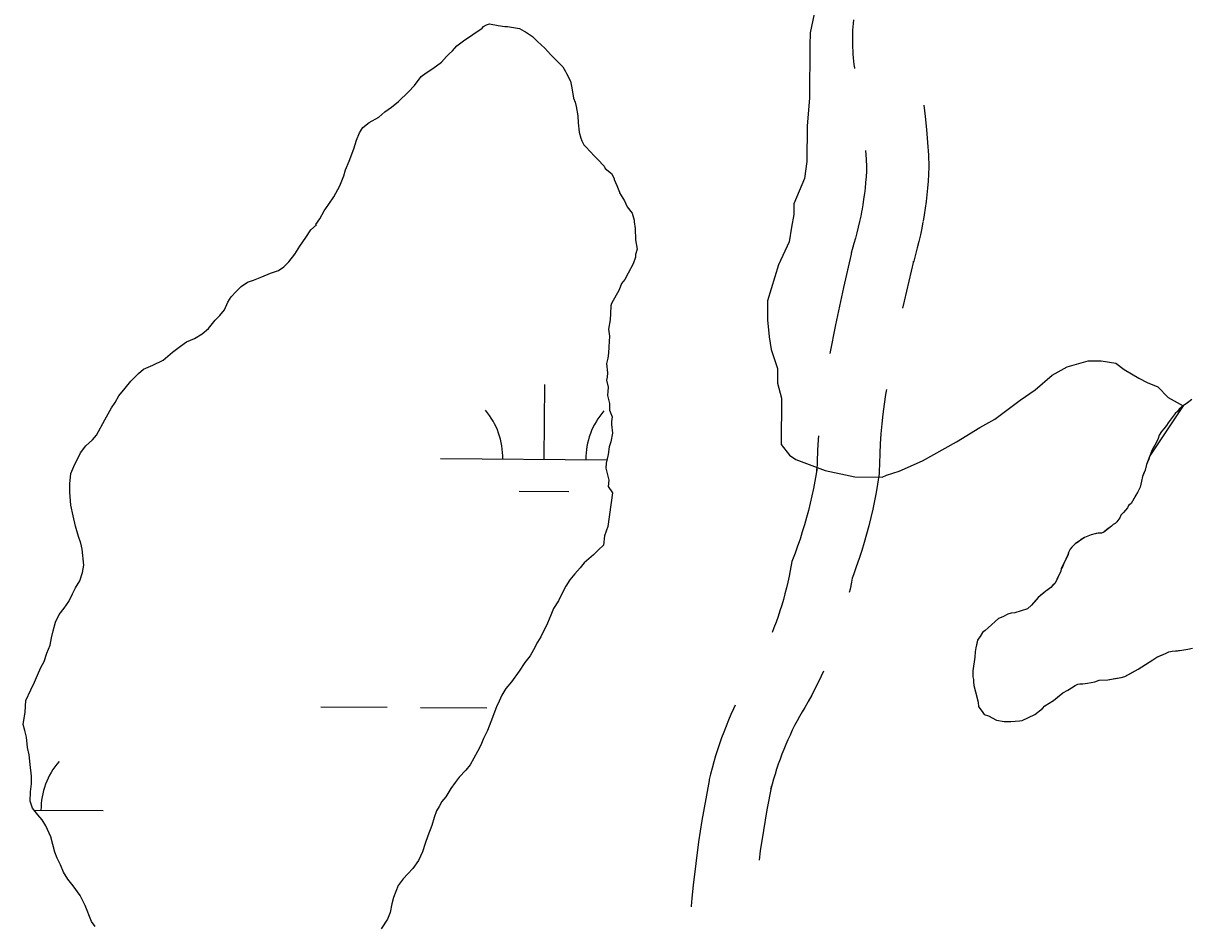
# Model space of a CAD drawing. Extents: x 3172231 to 3210228, y 940198 to 965780.
# Drawn here: x 3180790 to 3181352, y 959236 to 959670 of the extents above; entities that cross this region are included whole.
import ezdxf

# ---------------------------------------------------------------- set-up
doc = ezdxf.new("R2010")
doc.units = 0
for name, color, linetype in [('V-ROAD-CNTR', 7, 'Continuous'), ('V-SITE-VEGE', 7, 'Continuous'), ('V-TOPO-SHOR', 7, 'Continuous'), ('V-WETL-SWMP', 7, 'Continuous')]:
    doc.layers.add(name, color=color, linetype=linetype)

msp = doc.modelspace()

# ---------------------------------------------------------------- linework, layer by layer
at = {"layer": 'V-ROAD-CNTR'}
for points in [[(3181189.712, 959671.758), (3181189.56, 959670.121), (3181189.435, 959668.459), (3181189.342, 959666.808), (3181189.275, 959665.165), (3181189.238, 959663.497), (3181189.231, 959661.849), (3181189.25, 959660.188), (3181189.302, 959658.532), (3181189.379, 959656.891), (3181189.486, 959655.231), (3181189.623, 959653.579), (3181189.788, 959651.928), (3181189.982, 959650.292), (3181190.202, 959648.66), (3181190.249, 959648.352)], [(3181223.607, 959630.728), (3181224.247, 959625.194), (3181224.87, 959618.984), (3181225.394, 959612.764), (3181225.82, 959606.55), (3181226.116, 959601.14), (3181225.93, 959597.24), (3181225.715, 959593.984), (3181225.446, 959590.734), (3181225.118, 959587.49), (3181224.736, 959584.254), (3181224.297, 959581.022), (3181223.801, 959577.796), (3181223.27, 959574.709)], [(3181195.598, 959608.761), (3181195.876, 959604.706), (3181196.076, 959601.036), (3181195.976, 959598.94), (3181195.797, 959596.21), (3181195.57, 959593.48), (3181195.296, 959590.756), (3181194.974, 959588.034), (3181194.605, 959585.322), (3181194.189, 959582.616), (3181193.704, 959579.789)], [(3181193.75, 959580.044), (3181193.215, 959577.227), (3181192.658, 959574.55), (3181192.053, 959571.88), (3181191.401, 959569.214), (3181190.706, 959566.567), (3181189.961, 959563.928), (3181188.588, 959559.348), (3181188.588, 959558.862), (3181184.854, 959542.732), (3181181.006, 959524.741), (3181178.295, 959510.927)], [(3181223.224, 959574.454), (3181222.641, 959571.377), (3181221.976, 959568.18), (3181221.255, 959564.998), (3181220.481, 959561.838), (3181219.652, 959558.681), (3181218.767, 959555.546), (3181218.588, 959554.948), (3181218.588, 959555.434), (3181214.138, 959536.212), (3181213.423, 959532.871)], [(3181205.616, 959493.645), (3181205.229, 959491.254), (3181204.548, 959486.522), (3181203.95, 959481.782), (3181203.436, 959477.029), (3181203.002, 959472.264), (3181202.652, 959467.5), (3181202.387, 959462.728), (3181202.204, 959457.939), (3181202.118, 959454.096), (3181202.118, 959453.101), (3181201.325, 959448.012), (3181200.618, 959443.95), (3181199.84, 959439.908), (3181198.993, 959435.879), (3181198.074, 959431.86), (3181197.086, 959427.864), (3181196.03, 959423.886), (3181194.903, 959419.923), (3181193.707, 959415.981), (3181192.441, 959412.059), (3181191.108, 959408.165), (3181189.715, 959404.312), (3181189.083, 959402.644), (3181188.739, 959400.756), (3181188.067, 959397.418), (3181187.699, 959395.736)], [(3181172.853, 959471.331), (3181172.714, 959469.432), (3181172.419, 959464.136), (3181172.216, 959458.847), (3181172.118, 959454.43), (3181172.118, 959455.425), (3181171.723, 959452.894), (3181171.108, 959449.358), (3181170.428, 959445.828), (3181169.689, 959442.307), (3181168.888, 959438.806), (3181168.024, 959435.314), (3181167.102, 959431.838), (3181166.119, 959428.383), (3181165.075, 959424.943), (3181163.973, 959421.525), (3181162.808, 959418.125), (3181161.579, 959414.724), (3181160.061, 959410.714), (3181159.275, 959406.41), (3181158.705, 959403.58), (3181158.088, 959400.756), (3181157.422, 959397.948), (3181156.708, 959395.15), (3181155.945, 959392.371), (3181155.134, 959389.603), (3181154.274, 959386.85), (3181153.366, 959384.111), (3181152.409, 959381.385), (3181151.406, 959378.678), (3181150.517, 959376.404)], [(3181175.223, 959357.807), (3181174.154, 959355.442), (3181172.694, 959352.361), (3181171.18, 959349.304), (3181169.616, 959346.28), (3181167.966, 959343.218), (3181167.733, 959342.813), (3181166.241, 959340.374), (3181164.963, 959338.202), (3181163.725, 959336.011), (3181162.526, 959333.799), (3181161.364, 959331.563), (3181160.241, 959329.305), (3181159.156, 959327.028), (3181158.111, 959324.732), (3181157.107, 959322.422), (3181156.145, 959320.096), (3181155.225, 959317.756), (3181154.345, 959315.394), (3181153.504, 959313.015), (3181152.705, 959310.622), (3181151.948, 959308.218), (3181151.235, 959305.808), (3181150.564, 959303.379), (3181149.927, 959300.909), (3181150.177, 959301.936), (3181150.177, 959302.327), (3181148.022, 959290.964), (3181146.327, 959281.083), (3181144.804, 959271.173), (3181144.205, 959266.766)], [(3181132.774, 959341.404), (3181131.96, 959339.694), (3181130.699, 959336.924), (3181129.487, 959334.134), (3181128.323, 959331.32), (3181127.207, 959328.482), (3181126.145, 959325.63), (3181125.132, 959322.765), (3181124.169, 959319.88), (3181123.254, 959316.978), (3181122.391, 959314.056), (3181121.58, 959311.123), (3181120.827, 959308.207), (3181120.177, 959305.538), (3181120.177, 959305.147), (3181118.498, 959296.296), (3181116.715, 959285.897), (3181115.112, 959275.471), (3181113.693, 959265.019), (3181112.458, 959254.574), (3181111.812, 959248.406), (3181111.574, 959244.578), (3181111.56, 959244.27)]]:
    msp.add_lwpolyline(points, dxfattribs=at)
at = {"layer": 'V-SITE-VEGE'}
for points in [[(3181172.026, 959680.864), (3181168.833, 959665.608), (3181168.778, 959659.497), (3181168.549, 959634.024), (3181167.412, 959620.788), (3181167.254, 959603.468), (3181166.163, 959595.327), (3181160.959, 959583.143), (3181160.914, 959578.052), (3181159.839, 959571.949), (3181158.755, 959564.826), (3181153.562, 959553.662), (3181148.31, 959536.389), (3181148.229, 959527.219), (3181149.175, 959519.059), (3181150.137, 959512.938), (3181153.111, 959503.74), (3181153.047, 959496.607)], [(3181153.047, 959496.607), (3181155.022, 959489.458), (3181154.819, 959467.042), (3181158.849, 959461.912), (3181161.887, 959459.845), (3181176.106, 959454.623), (3181190.344, 959451.438), (3181203.586, 959451.32), (3181205.634, 959452.319), (3181211.766, 959454.304), (3181223.019, 959459.297), (3181239.403, 959468.318), (3181250.674, 959475.351), (3181257.844, 959479.363), (3181270.152, 959488.421), (3181277.33, 959493.451), (3181285.545, 959500.511), (3181292.713, 959504.521), (3181302.928, 959507.486), (3181309.042, 959507.433), (3181316.165, 959506.347), (3181320.213, 959503.255), (3181327.31, 959499.116), (3181331.365, 959497.041), (3181336.442, 959494.958), (3181341.49, 959489.818), (3181348.584, 959485.679), (3181332.559, 959461.578), (3181330.941, 959457.378), (3181330.39, 959454.746), (3181329.044, 959451.596), (3181328.498, 959449.493), (3181327.945, 959446.599), (3181326.603, 959443.978), (3181323.658, 959438.733), (3181322.331, 959437.69), (3181321.795, 959436.642), (3181319.929, 959434.286), (3181318.602, 959432.982), (3181318.061, 959431.667), (3181316.728, 959429.834), (3181315.929, 959429.052), (3181314.87, 959428.536), (3181314.074, 959427.749), (3181310.358, 959424.886), (3181309.3, 959424.368), (3181307.719, 959424.382), (3181304.288, 959423.623), (3181301.114, 959422.334), (3181296.604, 959419.211), (3181295.011, 959417.644), (3181294.21, 959416.596), (3181293.405, 959415.025), (3181293.135, 959413.974), (3181292.062, 959411.873), (3181289.909, 959407.15), (3181289.637, 959406.102), (3181286.95, 959400.327), (3181284.824, 959398.238), (3181282.434, 959396.413), (3181278.719, 959393.285), (3181275.522, 959389.624), (3181273.662, 959387.797), (3181267.586, 959386.007), (3181265.739, 959385.759), (3181264.151, 959385.245), (3181261.77, 959383.951), (3181259.654, 959383.179), (3181254.608, 959378.745), (3181253.279, 959377.438), (3181251.95, 959376.396), (3181250.88, 959374.561), (3181250.084, 959373.778), (3181249.547, 959372.73), (3181248.724, 959369.047), (3181248.443, 959367.204), (3181248.157, 959364.573), (3181247.307, 959357.992), (3181247.28, 959355.094), (3181247.534, 959353.773), (3181247.524, 959352.723), (3181247.77, 959350.871), (3181249.803, 959342.686), (3181250.051, 959340.838), (3181250.569, 959339.781), (3181251.354, 959338.983), (3181252.134, 959337.922), (3181252.652, 959336.863), (3181254.753, 959336.318), (3181258.687, 959334.172), (3181262.372, 959333.615), (3181265.534, 959333.586), (3181269.753, 959333.812), (3181271.072, 959334.063), (3181277.158, 959336.906), (3181280.873, 959339.773), (3181281.938, 959341.082), (3181286.178, 959343.679), (3181290.692, 959347.326), (3181293.075, 959348.623), (3181296.52, 959350.964)], [(3181296.52, 959350.964), (3181297.843, 959351.48), (3181298.9, 959351.734), (3181300.217, 959351.721), (3181302.59, 959351.963), (3181306.023, 959352.723), (3181308.138, 959353.495), (3181312.355, 959353.72), (3181318.692, 959354.718), (3181320.537, 959355.225), (3181326.894, 959358.861), (3181334.05, 959363.276), (3181335.905, 959364.577), (3181340.138, 959366.383), (3181341.726, 959367.159), (3181343.309, 959367.409), (3181348.056, 959367.892), (3181350.96, 959368.394), (3181353.072, 959368.902)]]:
    msp.add_lwpolyline(points, dxfattribs=at)
at = {"layer": 'V-TOPO-SHOR'}
for points in [[(3181352.83, 959488.802), (3181350.706, 959487.24), (3181348.584, 959485.679), (3181346.727, 959484.112), (3181345.926, 959483.066), (3181344.863, 959482.021), (3181343.798, 959480.715), (3181341.398, 959477.573), (3181340.595, 959476.262), (3181339.264, 959474.693), (3181338.199, 959473.387), (3181337.128, 959471.552), (3181336.587, 959469.975), (3181336.051, 959468.924), (3181334.977, 959466.827), (3181334.175, 959465.516), (3181333.368, 959463.679), (3181332.559, 959461.578), (3181332.016, 959460.001), (3181330.941, 959457.378), (3181330.664, 959456.063), (3181330.39, 959454.746), (3181329.581, 959452.909), (3181329.044, 959451.596), (3181328.498, 959449.493), (3181327.945, 959446.599), (3181326.603, 959443.978), (3181325.8, 959442.667), (3181324.195, 959439.781), (3181323.658, 959438.733), (3181322.331, 959437.69), (3181321.795, 959436.642), (3181320.73, 959435.333), (3181319.929, 959434.286)], [(3181319.929, 959434.286), (3181318.6, 959432.982), (3181318.061, 959431.667), (3181316.728, 959429.834), (3181315.929, 959429.052), (3181314.87, 959428.536), (3181314.074, 959427.751), (3181311.686, 959425.929), (3181310.358, 959424.886), (3181309.3, 959424.368), (3181307.719, 959424.382), (3181306.664, 959424.128), (3181304.286, 959423.623), (3181301.114, 959422.334), (3181299.523, 959421.294), (3181298.195, 959420.252), (3181296.604, 959419.211), (3181295.011, 959417.644), (3181294.21, 959416.598), (3181293.405, 959415.025), (3181293.133, 959413.972), (3181292.06, 959411.873), (3181291.521, 959410.562), (3181290.446, 959408.199), (3181289.909, 959407.15), (3181289.637, 959406.1), (3181288.562, 959403.736), (3181286.95, 959400.327), (3181285.887, 959399.28), (3181284.824, 959398.238), (3181283.497, 959397.193), (3181282.434, 959396.413), (3181280.843, 959395.11), (3181278.719, 959393.285), (3181277.119, 959391.455), (3181275.522, 959389.624), (3181273.662, 959387.797), (3181267.586, 959386.007), (3181265.739, 959385.759), (3181264.151, 959385.245), (3181261.77, 959383.951), (3181259.654, 959383.179), (3181254.608, 959378.745), (3181253.279, 959377.438), (3181251.952, 959376.396), (3181250.88, 959374.561), (3181250.084, 959373.778), (3181249.547, 959372.73), (3181248.998, 959370.362), (3181248.724, 959369.047), (3181248.443, 959367.204), (3181248.157, 959364.573), (3181247.307, 959357.992), (3181247.294, 959356.675), (3181247.28, 959355.094), (3181247.534, 959353.773), (3181247.524, 959352.721), (3181247.77, 959350.873), (3181249.297, 959344.799), (3181249.805, 959342.686), (3181250.051, 959340.838), (3181250.569, 959339.781), (3181251.354, 959338.983), (3181252.134, 959337.922), (3181252.652, 959336.863), (3181254.755, 959336.318), (3181258.687, 959334.174), (3181262.372, 959333.615), (3181263.691, 959333.603), (3181265.534, 959333.586), (3181269.753, 959333.812), (3181271.072, 959334.063), (3181277.158, 959336.906), (3181280.873, 959339.773), (3181281.938, 959341.082), (3181286.178, 959343.679), (3181288.037, 959345.241), (3181290.692, 959347.326), (3181293.073, 959348.623), (3181296.52, 959350.964), (3181297.843, 959351.48), (3181298.9, 959351.734), (3181300.217, 959351.721), (3181302.59, 959351.963), (3181306.023, 959352.723), (3181308.138, 959353.495), (3181312.355, 959353.72), (3181315.786, 959354.216), (3181318.69, 959354.718), (3181320.537, 959355.228), (3181322.921, 959356.524), (3181326.894, 959358.861), (3181334.05, 959363.276), (3181335.905, 959364.577), (3181337.757, 959365.351), (3181340.138, 959366.383), (3181341.726, 959367.159), (3181343.309, 959367.409), (3181345.947, 959367.649), (3181348.056, 959367.892), (3181350.96, 959368.394)], [(3181350.96, 959368.394), (3181353.074, 959368.902)]]:
    msp.add_lwpolyline(points, dxfattribs=at)
at = {"layer": 'V-WETL-SWMP'}
for p, q in [((3181040.71, 959459.959), (3181040.955, 959495.958)), ((3180990.711, 959460.299), (3181070.919, 959459.753)), ((3181028.605, 959444.61), (3181052.605, 959444.447)), ((3180933.051, 959340.618), (3180965.05, 959340.4)), ((3180981.05, 959340.291), (3181013.049, 959340.073)), ((3180794.723, 959290.816), (3180828.116, 959290.589))]:
    msp.add_line(p, q, dxfattribs=at)
for points in [[(3180790.385, 959329.148), (3180789.621, 959332.053), (3180790.466, 959338.106), (3180790.779, 959343.637), (3180793.197, 959348.886), (3180795.075, 959352.558), (3180796.423, 959355.972), (3180798.037, 959359.646), (3180799.644, 959362.531), (3180800.997, 959366.471), (3180802.613, 959370.409), (3180803.171, 959373.83), (3180803.992, 959377.248), (3180805.084, 959381.455), (3180806.961, 959385.127), (3180809.361, 959388.267), (3180811.497, 959391.41), (3180813.375, 959395.083), (3180814.718, 959397.969), (3180816.857, 959401.376), (3180818.209, 959405.316), (3180818.77, 959409), (3180818.048, 959416.649), (3180817.283, 959419.554), (3180816.257, 959422.726), (3180814.721, 959427.746), (3180813.712, 959432.762), (3180812.44, 959437.78), (3180811.969, 959444.108), (3180812.005, 959448.061), (3180812.577, 959453.062), (3180813.925, 959456.476), (3180817.146, 959463.035), (3180819.811, 959466.436), (3180822.999, 959469.306), (3180824.865, 959471.661), (3180828.883, 959479.004), (3180832.097, 959484.772), (3180833.965, 959487.39), (3180835.574, 959490.538), (3180838.769, 959494.199), (3180841.435, 959497.6), (3180845.157, 959501.256), (3180847.547, 959503.343), (3180852.045, 959505.411), (3180857.073, 959507.737), (3180861.587, 959511.649), (3180865.302, 959514.515), (3180868.22, 959516.597), (3180872.186, 959518.142), (3180875.896, 959520.481), (3180878.818, 959523.089), (3180882.015, 959527.013), (3180884.408, 959529.364), (3180886.54, 959531.98), (3180888.154, 959535.654), (3180889.758, 959538.275), (3180892.153, 959540.889), (3180894.546, 959543.239), (3180897.727, 959545.318), (3180900.634, 959546.346), (3180904.601, 959547.892), (3180908.833, 959549.699), (3180912.534, 959550.983), (3180915.185, 959552.804), (3180917.578, 959555.154), (3180920.509, 959558.817), (3180922.916, 959562.748), (3180925.852, 959566.938), (3180928.257, 959570.605), (3180930.913, 959572.953), (3180930.652, 959573.219), (3180932.52, 959575.837), (3180934.663, 959579.771), (3180936.8, 959582.914), (3180939.204, 959586.581), (3180942.15, 959591.825), (3180944.037, 959596.552), (3180944.853, 959599.443), (3180946.735, 959603.642), (3180948.897, 959609.683), (3180950.253, 959613.887), (3180951.601, 959617.301), (3180953.205, 959619.922), (3180956.388, 959622.265), (3180960.891, 959624.86), (3180963.813, 959627.469), (3180966.996, 959629.812), (3180970.445, 959632.416), (3180975.231, 959637.116), (3180978.157, 959640.252), (3180981.357, 959644.44), (3180983.745, 959646.263), (3180986.926, 959648.342), (3180991.17, 959651.466), (3180993.565, 959654.08), (3180994.894, 959655.386), (3180996.489, 959656.952), (3180998.618, 959659.305), (3181001.802, 959661.648), (3181006.309, 959664.77)], [(3181006.309, 959664.77), (3181010.817, 959667.891), (3181011.351, 959668.677), (3181012.939, 959669.454), (3181014.261, 959669.969), (3181018.47, 959669.14), (3181021.627, 959668.585), (3181022.944, 959668.573), (3181028.734, 959667.731), (3181031.094, 959666.392), (3181031.618, 959666.124), (3181035.022, 959663.722), (3181037.373, 959661.329), (3181041.033, 959658.134), (3181043.903, 959654.946), (3181044.425, 959654.415), (3181047.037, 959651.756), (3181049.648, 959649.098), (3181050.947, 959646.978), (3181051.464, 959645.919), (3181053.275, 959642.214), (3181054.038, 959639.045), (3181054.783, 959634.032), (3181055.557, 959632.18), (3181056.065, 959630.068), (3181056.816, 959625.581), (3181057.048, 959622.153), (3181057.535, 959617.669), (3181058.3, 959614.764), (3181058.815, 959613.442), (3181059.852, 959611.588), (3181063.767, 959607.337), (3181064.028, 959607.071), (3181066.378, 959604.678), (3181069.509, 959601.224), (3181070.027, 959600.166), (3181073.168, 959597.766), (3181074.464, 959595.383), (3181074.459, 959594.856), (3181075.75, 959591.946), (3181077.04, 959588.772), (3181077.037, 959588.508), (3181079.373, 959584.535), (3181080.665, 959581.625), (3181083.01, 959578.705), (3181084.033, 959575.27), (3181084.026, 959574.48), (3181084.525, 959571.313), (3181084.739, 959565.778), (3181085.489, 959561.291), (3181084.675, 959558.663), (3181084.663, 959557.346), (3181083.581, 959554.193), (3181081.169, 959549.735), (3181079.56, 959546.588), (3181077.963, 959544.757), (3181076.88, 959541.605), (3181073.133, 959535.051), (3181072.86, 959533.999), (3181072.563, 959530.313), (3181072.535, 959527.151), (3181071.704, 959522.679), (3181072.2, 959519.249), (3181071.892, 959514.245), (3181071.6, 959511.085), (3181071.316, 959508.716), (3181070.765, 959506.086), (3181071.252, 959501.602), (3181070.969, 959499.496), (3181070.694, 959498.181), (3181071.454, 959494.749), (3181071.155, 959490.799), (3181072.174, 959486.837), (3181072.155, 959484.729), (3181072.145, 959483.675), (3181073.434, 959480.501), (3181073.15, 959478.132), (3181073.138, 959476.815), (3181073.627, 959472.594), (3181072.799, 959468.386), (3181071.987, 959466.021), (3181071.427, 959462.337), (3181070.599, 959458.128), (3181070.314, 959455.759), (3181071.081, 959453.117), (3181071.843, 959449.948), (3181071.551, 959446.789), (3181073.633, 959443.872), (3181071.379, 959427.554), (3181069.758, 959423.089), (3181069.191, 959418.615), (3181066.798, 959416.264), (3181064.405, 959413.914), (3181059.891, 959410.002), (3181058.025, 959407.647), (3181055.364, 959404.772), (3181052.967, 959401.895), (3181051.094, 959398.75), (3181048.951, 959394.816), (3181047.605, 959391.666), (3181045.2, 959387.999)], [(3181045.2, 959387.999), (3181043.855, 959384.849), (3181042.238, 959380.911), (3181039.017, 959374.352), (3181037.413, 959371.731), (3181035.535, 959368.059), (3181033.928, 959365.174), (3181031.265, 959362.036), (3181028.592, 959357.844), (3181024.856, 959352.607), (3181022.193, 959349.469), (3181020.32, 959346.324), (3181018.977, 959343.437), (3181017.634, 959340.55), (3181014.935, 959333.46), (3181013.316, 959329.258), (3181011.436, 959325.322), (3181010.091, 959322.172), (3181008.481, 959319.025), (3181004.999, 959312.731), (3181002.868, 959310.115), (3180999.675, 959306.718), (3180997.807, 959304.1), (3180995.673, 959301.221), (3180993.266, 959297.29), (3180991.401, 959294.935), (3180990.062, 959292.575), (3180988.726, 959290.479), (3180987.643, 959287.326), (3180986.554, 959283.384), (3180984.665, 959278.394), (3180983.314, 959274.717), (3180981.961, 959270.776), (3180980.079, 959266.577), (3180977.409, 959262.648), (3180975.014, 959260.035), (3180972.621, 959257.684), (3180970.222, 959254.544), (3180968.062, 959248.766), (3180967.243, 959245.611), (3180966.415, 959241.402), (3180965.069, 959238.252), (3180962.128, 959233.535)], [(3180804.88, 959270.518), (3180803.859, 959274.217), (3180802.838, 959277.915), (3180800.514, 959283.206), (3180798.696, 959286.121), (3180796.609, 959288.511), (3180794.002, 959291.697), (3180792.979, 959295.132), (3180793.019, 959299.611), (3180793.582, 959303.558), (3180793.615, 959307.247), (3180792.874, 959312.788), (3180792.389, 959317.535), (3180791.63, 959320.968), (3180791.148, 959325.979), (3180790.385, 959329.148)], [(3180824.323, 959234.77), (3180822.5, 959237.158), (3180819.406, 959244.828), (3180817.078, 959249.592), (3180813.695, 959254.365), (3180811.088, 959257.551), (3180809.011, 959260.995), (3180807.461, 959264.435), (3180805.908, 959267.611), (3180804.88, 959270.518)]]:
    msp.add_lwpolyline(points, dxfattribs=at)
for centre, start, end in [((3180985.472, 959460.81), 358.83816, 40.38182), ((3181095.955, 959460.058), 138.83816, 180.38182), ((3180833.362, 959291.028), 138.83816, 180.38182)]:
    msp.add_arc(centre, 35.246, start, end, dxfattribs=at)

doc.saveas('drawing.dxf')
